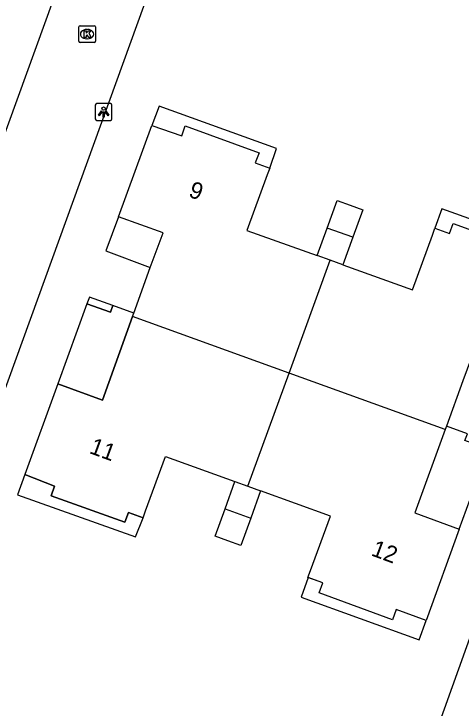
# Model space of a CAD drawing. Extents: x 155888 to 156864, y 383882 to 384671.
# Drawn here: x 156720.18 to 156746.9, y 384108.15 to 384149.59 of the extents above; entities that cross this region are included whole.
import ezdxf

# ---------------------------------------------------------------- set-up
doc = ezdxf.new("R2010")
doc.units = 0
for name, color, linetype in [('IMGEO_Kolk', 7, 'Continuous'), ('IMGEO_Lichtpunt', 7, 'Continuous'), ('IMGEO_Pand', 7, 'Continuous'), ('IMGEO_Pand_nummerreeks', 7, 'Continuous'), ('IMGEO_Pand_overbouw', 7, 'Continuous'), ('IMGEO_Rijbaan_lokaal_open', 7, 'Continuous'), ('IMGEO_Voetpad_open', 7, 'Continuous')]:
    doc.layers.add(name, color=color, linetype=linetype)

msp = doc.modelspace()

# ---------------------------------------------------------------- linework, layer by layer
at = {"layer": 'IMGEO_Kolk'}
for p, q in [((156724.134, 384148.886), (156724.986, 384148.886)), ((156724.059, 384147.96), (156724.059, 384148.812)), ((156724.547, 384148.666), (156724.572, 384148.666)), ((156725.06, 384148.812), (156725.06, 384147.96)), ((156724.57, 384148.106), (156724.545, 384148.106)), ((156724.986, 384147.886), (156724.134, 384147.886))]:
    msp.add_line(p, q, dxfattribs=at)
for points in [[(156724.134, 384148.886), (156724.986, 384148.886)], [(156724.059, 384147.96), (156724.059, 384148.812)], [(156724.38, 384148.586), (156724.503, 384148.586), (156724.503, 384148.435), (156724.633, 384148.586), (156724.797, 384148.586), (156724.651, 384148.435), (156724.804, 384148.186), (156724.652, 384148.186), (156724.567, 384148.35), (156724.503, 384148.283), (156724.503, 384148.186), (156724.38, 384148.186), (156724.38, 384148.586)], [(156725.06, 384148.812), (156725.06, 384147.96)], [(156724.986, 384147.886), (156724.134, 384147.886)]]:
    msp.add_lwpolyline(points, dxfattribs=at)
for centre, start, end in [((156724.136, 384148.81), 91.552, 178.448), ((156724.136, 384148.81), 91.552, 178.448), ((156724.984, 384148.81), 1.552, 88.448), ((156724.984, 384148.81), 1.552, 88.448), ((156724.136, 384147.962), 181.552, 268.448), ((156724.136, 384147.962), 181.552, 268.448), ((156724.984, 384147.962), 271.552, 358.448), ((156724.984, 384147.962), 271.552, 358.448)]:
    msp.add_arc(centre, 0.0765, start, end, dxfattribs=at)
for centre, major_axis, ratio, start_param, end_param in [((156724.546, 384148.386), (-0.387, 0.002), 0.722429, 4.712389, 7.853982), ((156724.571, 384148.386), (-0.39, 0.002), 0.717154, 1.570796, 4.712389)]:
    msp.add_ellipse(centre, major_axis=major_axis, ratio=ratio, start_param=start_param, end_param=end_param, dxfattribs=at)
at = {"layer": 'IMGEO_Lichtpunt'}
for p, q in [((156725.047, 384144.14), (156725.047, 384143.333)), ((156725.047, 384144.14), (156725.047, 384143.333)), ((156725.949, 384144.235), (156725.141, 384144.235)), ((156725.949, 384144.235), (156725.141, 384144.235)), ((156726.043, 384143.333), (156726.043, 384144.14)), ((156726.043, 384143.333), (156726.043, 384144.14)), ((156725.141, 384143.239), (156725.949, 384143.239)), ((156725.141, 384143.239), (156725.949, 384143.239))]:
    msp.add_line(p, q, dxfattribs=at)
for points in [[(156725.421, 384143.804), (156725.46, 384143.776), (156725.272, 384143.514), (156725.234, 384143.541), (156725.421, 384143.804)], [(156725.523, 384143.756), (156725.57, 384143.756), (156725.57, 384143.434), (156725.523, 384143.434), (156725.523, 384143.756)], [(156725.633, 384143.776), (156725.671, 384143.803), (156725.858, 384143.541), (156725.819, 384143.513), (156725.633, 384143.776)]]:
    msp.add_lwpolyline(points, dxfattribs=at)
msp.add_circle((156725.546, 384143.938), 0.0994, dxfattribs=at)
for centre, start, end in [((156725.141, 384144.14), 90, 180), ((156725.141, 384144.14), 90, 180), ((156725.949, 384144.14), 0, 90), ((156725.949, 384144.14), 0, 90), ((156725.141, 384143.333), 180, 270), ((156725.141, 384143.333), 180, 270), ((156725.949, 384143.333), 270, 0), ((156725.949, 384143.333), 270, 360)]:
    msp.add_arc(centre, 0.0946, start, end, dxfattribs=at)
at = {"layer": 'IMGEO_Pand'}
for points in [[(156727.276, 384131.53), (156727.35, 384131.732), (156728.335, 384134.455), (156729.101, 384136.516), (156726.442, 384137.485), (156728.431, 384142.937), (156730.211, 384142.316), (156730.422, 384142.92), (156734.829, 384141.306), (156734.606, 384140.703), (156735.466, 384140.393), (156735.315, 384139.98), (156734.11, 384136.666), (156738.31, 384135.166)], [(156738.909, 384136.809), (156739.507, 384138.452), (156740.273, 384138.173), (156741.039, 384137.894), (156740.442, 384136.256)], [(156738.31, 384135.166), (156738.909, 384136.809)], [(156740.442, 384136.256), (156738.909, 384136.809)], [(156739.845, 384134.617), (156744.007, 384133.13), (156745.19, 384136.382), (156745.34, 384136.795), (156746.202, 384136.482), (156746.419, 384137.085), (156750.835, 384135.494), (156750.627, 384134.906), (156752.388, 384134.248), (156750.414, 384128.79), (156747.777, 384129.785), (156747.014, 384127.69), (156746.028, 384124.979), (156745.953, 384124.773)], [(156740.442, 384136.256), (156739.845, 384134.617)], [(156739.077, 384134.892), (156738.31, 384135.166)], [(156736.62, 384128.149), (156739.077, 384134.892)], [(156739.845, 384134.617), (156739.077, 384134.892)], [(156724.697, 384132.692), (156724.55, 384132.288), (156725.951, 384131.781), (156726.098, 384132.185), (156724.697, 384132.692)], [(156727.276, 384131.53), (156725.468, 384126.532), (156722.808, 384127.499), (156720.836, 384122.088), (156722.606, 384121.393), (156722.402, 384120.826), (156726.819, 384119.241), (156727.032, 384119.83), (156727.903, 384119.509), (156728.055, 384119.922), (156729.25, 384123.169), (156733.392, 384121.671)], [(156736.62, 384128.149), (156727.276, 384131.53)], [(156734.159, 384121.394), (156736.62, 384128.149)], [(156745.953, 384124.773), (156736.62, 384128.149)], [(156745.953, 384124.773), (156744.143, 384119.801), (156746.794, 384118.839), (156744.812, 384113.379), (156743.031, 384114.026), (156742.811, 384113.425), (156738.413, 384115.029), (156738.632, 384115.631), (156737.753, 384115.947), (156737.903, 384116.361), (156739.1, 384119.607), (156734.925, 384121.117)], [(156732.804, 384120.044), (156733.392, 384121.671)], [(156733.392, 384121.671), (156734.159, 384121.394)], [(156734.159, 384121.394), (156734.925, 384121.117)], [(156734.925, 384121.117), (156734.337, 384119.49)], [(156734.337, 384119.49), (156733.748, 384117.863), (156732.974, 384118.143), (156732.216, 384118.417), (156732.804, 384120.044)], [(156732.804, 384120.044), (156734.337, 384119.49)]]:
    msp.add_lwpolyline(points, dxfattribs=at)
at = {"layer": 'IMGEO_Pand_overbouw'}
for points in [[(156728.431, 384142.937), (156730.211, 384142.316), (156730.422, 384142.92), (156734.829, 384141.306), (156734.606, 384140.703), (156735.466, 384140.393), (156735.882, 384141.56), (156728.856, 384144.09)], [(156752.388, 384134.248), (156752.819, 384135.427), (156745.754, 384137.959), (156745.34, 384136.795), (156746.202, 384136.482), (156746.419, 384137.085), (156750.835, 384135.494), (156750.627, 384134.906)], [(156726.442, 384137.485), (156725.682, 384135.441), (156728.335, 384134.455), (156729.101, 384136.516)], [(156726.098, 384132.185), (156725.951, 384131.781), (156724.55, 384132.288), (156722.808, 384127.499), (156725.468, 384126.532), (156727.276, 384131.53), (156727.35, 384131.732)], [(156748.532, 384123.611), (156747.132, 384124.117), (156747.278, 384124.522), (156746.028, 384124.979), (156745.953, 384124.773), (156744.143, 384119.801), (156746.794, 384118.839)], [(156720.836, 384122.088), (156720.395, 384120.89), (156727.449, 384118.365), (156727.903, 384119.509), (156727.032, 384119.83), (156726.819, 384119.241), (156722.402, 384120.826), (156722.606, 384121.393)], [(156744.812, 384113.379), (156743.031, 384114.026), (156742.811, 384113.425), (156738.413, 384115.029), (156738.632, 384115.631), (156737.769, 384115.941), (156737.343, 384114.769), (156744.39, 384112.215)]]:
    msp.add_lwpolyline(points, close=True, dxfattribs=at)
at = {"layer": 'IMGEO_Rijbaan_lokaal_open'}
for points in [[(156762.028, 384244.15), (156702.835, 384080.846)], [(156748.746, 384222.717), (156698.981, 384085.572), (156698.866, 384085.52)]]:
    msp.add_lwpolyline(points, dxfattribs=at)
at = {"layer": 'IMGEO_Voetpad_open'}
msp.add_lwpolyline([(156727.592, 384057.564), (156727.82, 384058.123), (156737.823, 384085.568), (156752.766, 384127.202), (156785.484, 384217.152)], dxfattribs=at)

# ---------------------------------------------------------------- texts
at = {"layer": 'IMGEO_Pand_nummerreeks'}
for s, rotation, p in [('9', 340.3877, (156730.569, 384138.695)), ('11', 339.8204, (156724.638, 384123.386)), ('12', 339.6485, (156741.476, 384117.278))]:
    msp.add_text(s, height=1, rotation=rotation, dxfattribs=at).set_placement(p)

doc.saveas('drawing.dxf')
